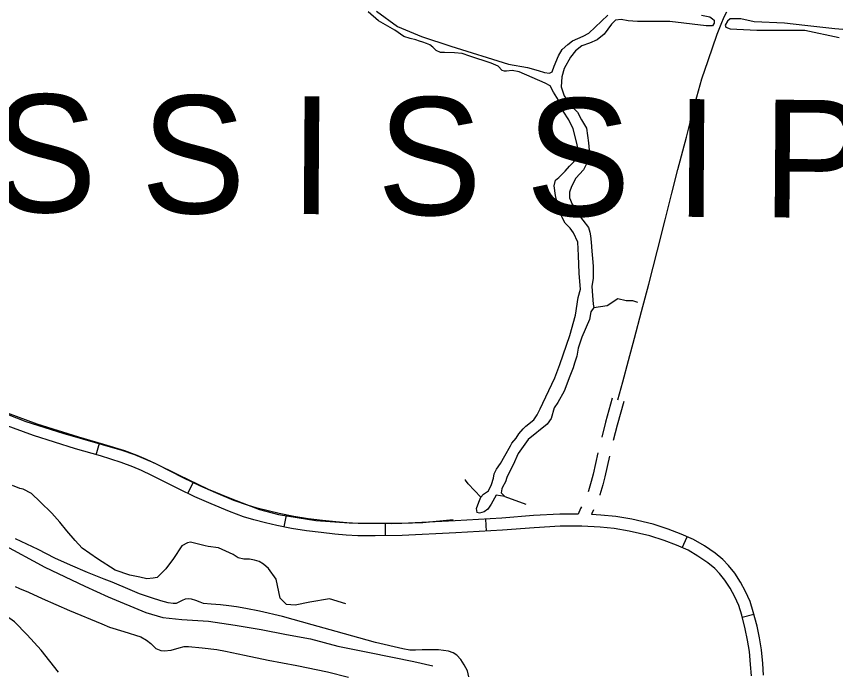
# Model space of a CAD drawing. Extents: x 3172297 to 3210190, y 958463 to 983887.
# Drawn here: x 3203530 to 3205562, y 971968 to 973596 of the extents above; entities that cross this region are included whole.
import ezdxf

# ---------------------------------------------------------------- set-up
doc = ezdxf.new("R2010")
doc.units = 0
for name, color, linetype in [('V-LEVE-TOET', 7, 'Continuous'), ('V-ROAD-CNTR', 7, 'Continuous'), ('V-TOPO-GNAM-IDEN', 7, 'Continuous'), ('V-TOPO-SHOR', 7, 'Continuous')]:
    doc.layers.add(name, color=color, linetype=linetype)

msp = doc.modelspace()

# ---------------------------------------------------------------- linework, layer by layer
at = {"layer": 'V-LEVE-TOET'}
for points in [[(3204652.1, 971957.9), (3204648.4, 971972.5), (3204640.2, 971988.1), (3204631.9, 972001.2), (3204621.9, 972011.7), (3204612.9, 972017.8), (3204601.5, 972021.8), (3204576.9, 972025.2), (3204536.2, 972025.2), (3204519.5, 972023.9), (3204505.7, 972024.3), (3204487.9, 972027.4), (3204420.6, 972043.3), (3204323.3, 972070.2), (3204263.7, 972087), (3204190.1, 972107.7), (3204132.9, 972120.8), (3204098.5, 972127.4), (3204076.1, 972131.3), (3204056.8, 972133.8), (3204035.7, 972136.2), (3204012.7, 972138.6), (3203993.8, 972140.1), (3203985.6, 972142.9), (3203974.8, 972147.7), (3203964.5, 972150.6), (3203956.1, 972151.2), (3203948.1, 972150.5), (3203940.8, 972147.3), (3203932.9, 972143.1), (3203926, 972140.2), (3203918.5, 972140), (3203906.3, 972141.6), (3203888.1, 972146.2), (3203864.7, 972153.6), (3203850, 972158.7), (3203835, 972164), (3203811.8, 972173.8), (3203767.2, 972192.7), (3203747.3, 972200.2), (3203706, 972216.7), (3203663.9, 972234.6), (3203625.6, 972252.7), (3203583.5, 972273.9), (3203528, 972300.3)], [(3203527.1, 972182.2), (3203537.9, 972177.2), (3203560.1, 972167.8), (3203594.1, 972152.4), (3203662, 972122.3), (3203741.4, 972089.7), (3203761, 972081.4), (3203796.7, 972070.2), (3203838.3, 972057), (3203852.8, 972049), (3203863.6, 972040.5), (3203875.8, 972028.4), (3203887.8, 972023.2), (3203896.4, 972022.1), (3203913.5, 972024), (3203933.3, 972029.6), (3203946.3, 972032.8), (3203957, 972033.2), (3203990.6, 972030.1), (3204026.8, 972025.5), (3204048.7, 972021.6), (3204096, 972011.9), (3204154.7, 971999.5), (3204225.4, 971986), (3204301.1, 971970.2), (3204353.6, 971957.2)]]:
    msp.add_lwpolyline(points, dxfattribs=at)
at = {"layer": 'V-ROAD-CNTR'}
for p, q in [((3203727.6, 972508.9), (3203735.9, 972537.7)), ((3203955, 972413), (3203968.1, 972440)), ((3204193.9, 972329.9), (3204200, 972359.3)), ((3204445.5, 972308.2), (3204445.4, 972338.2)), ((3204695.9, 972319.3), (3204694.3, 972349.2)), ((3205181.1, 972278.2), (3205193.1, 972305.6)), ((3205330, 972106), (3205359, 972113.6))]:
    msp.add_line(p, q, dxfattribs=at)
for points in [[(3205021.5, 972645), (3205033.5, 972689.8), (3205047.8, 972742.2), (3205063.2, 972797.6), (3205080.5, 972864.5), (3205098.2, 972932.2), (3205120.2, 973016.2), (3205138.6, 973091.2), (3205155.5, 973157.3), (3205170.7, 973216.6), (3205191.5, 973296.9), (3205208.6, 973362.7), (3205217.5, 973396.3), (3205230, 973441.2), (3205245.6, 973486.6), (3205268.2, 973552), (3205277.6, 973577.2), (3205285.2, 973595.3), (3205291.6, 973607.6)], [(3205007.1, 972649.1), (3204990.7, 972589.9), (3204981.4, 972552.4)], [(3205036, 972641), (3205019.7, 972582.3), (3205010.3, 972544.4)], [(3204922.8, 972361.3), (3204877.7, 972361.4), (3204812.2, 972357.8), (3204733.5, 972351.4), (3204618.1, 972345.1), (3204486.2, 972338.3), (3204419.8, 972338.1), (3204377.4, 972338), (3204349.8, 972339.6), (3204322.1, 972342.1), (3204288.9, 972345.4), (3204253.4, 972349.5), (3204218, 972355.5), (3204181.9, 972363), (3204154.3, 972369.5), (3204126.7, 972376.2), (3204102.8, 972383.6), (3204069.2, 972395.7), (3204024.9, 972414.4), (3203984.9, 972431.9), (3203945.5, 972450.9), (3203878.9, 972484.3), (3203852.4, 972497.4), (3203829.8, 972507), (3203799.2, 972518.2), (3203747.1, 972534.5), (3203684.8, 972552.4), (3203581.7, 972584.7), (3203507.9, 972611.8)], [(3205352.8, 971960.5), (3205350.8, 971988.8), (3205347.9, 972021), (3205343.4, 972049), (3205337.6, 972077), (3205328.7, 972111), (3205321.2, 972134.5), (3205311.3, 972156.4), (3205300, 972177.8), (3205287.2, 972197.9), (3205273.8, 972214.4), (3205261.7, 972227), (3205244.8, 972240.7), (3205220.3, 972257.1), (3205195.6, 972271.8), (3205167.1, 972284.3), (3205136.3, 972296.1), (3205100.7, 972307.8), (3205050, 972319.6), (3205012.3, 972325.7), (3204977.3, 972329.2), (3204932.6, 972331.3), (3204878.5, 972331.4), (3204814.2, 972327.9), (3204735.6, 972321.4), (3204619.7, 972315.2), (3204487, 972308.3), (3204419.9, 972308.1), (3204376.6, 972308), (3204347.6, 972309.6), (3204319.3, 972312.2), (3204285.7, 972315.6), (3204249.2, 972319.8), (3204212.5, 972326.1), (3204175.5, 972333.7), (3204147.4, 972340.3), (3204118.6, 972347.3), (3204093.3, 972355.2), (3204058.3, 972367.8), (3204013.1, 972386.8), (3203972.3, 972404.6), (3203932.2, 972424), (3203865.5, 972457.4), (3203839.8, 972470.1), (3203818.7, 972479.1), (3203789.6, 972489.8), (3203738.5, 972505.8), (3203676.2, 972523.6), (3203572, 972556.2), (3203497.5, 972583.6)], [(3204971.9, 972513.6), (3204960, 972460.8), (3204955.4, 972442.3), (3204948.4, 972419), (3204947.5, 972416.7)], [(3205000.8, 972505.6), (3204989.2, 972453.8), (3204984.3, 972434.4), (3204976.9, 972409.4), (3204976.6, 972408.6)], [(3204931.5, 972380), (3204929.3, 972375.2), (3204923.2, 972361.3)], [(3204960.8, 972371.9), (3204956.7, 972362.9), (3204955.8, 972360.8)], [(3205382.8, 971962.4), (3205380.7, 971991.3), (3205377.6, 972024.8), (3205372.9, 972054.4), (3205366.8, 972083.8), (3205357.5, 972119.4), (3205349.3, 972145.2), (3205338.2, 972169.6), (3205326, 972192.9), (3205311.6, 972215.4), (3205296.3, 972234.3), (3205282, 972249.1), (3205262.7, 972264.9), (3205236.3, 972282.5), (3205209.4, 972298.5), (3205178.5, 972312.1), (3205146.3, 972324.4), (3205108.8, 972336.7), (3205055.8, 972349), (3205016.2, 972355.4), (3204979.5, 972359.2), (3204956.4, 972360.3)]]:
    msp.add_lwpolyline(points, dxfattribs=at)
at = {"layer": 'V-TOPO-SHOR'}
msp.add_line((3204740.9, 972405.3), (3204793.2, 972386), dxfattribs=at)
for points in [[(3205228.7, 973598.8), (3205249.6, 973595.3), (3205256.6, 973590), (3205260.1, 973586.5), (3205260.1, 973579.5), (3205256.6, 973572.6), (3205240.9, 973572.6), (3205150.2, 973583.3), (3205070, 973583.5), (3205047.3, 973585.3), (3205029.9, 973588.8), (3205015.9, 973587.1), (3205005.4, 973576.7), (3204987.9, 973552.3), (3204970.5, 973538.4), (3204951.3, 973529.7), (3204932, 973522.8), (3204916.3, 973510.6), (3204904.1, 973495), (3204888.3, 973467.1), (3204883, 973446.2), (3204881.2, 973421.8), (3204888.1, 973399.1), (3204907.3, 973372.9), (3204921.2, 973358.9), (3204931.6, 973339.7), (3204943.8, 973318.7), (3204948.9, 973282.1), (3204952.3, 973247.2), (3204936.5, 973215.8), (3204917.3, 973195), (3204906.8, 973174.1), (3204901.5, 973160.1), (3204901.5, 973146.2), (3204908.4, 973130.5), (3204925.8, 973102.5), (3204934.5, 973090.3), (3204948.4, 973072.8), (3204951.8, 973060.6), (3204953.6, 973051.9), (3204955.3, 973036.2), (3204957, 973013.5), (3204958.7, 972996), (3204960.3, 972976.8), (3204960.3, 972947.2), (3204956.7, 972926.3), (3204958.4, 972903.6), (3204960.1, 972882.7), (3204961.8, 972873.9), (3204954.8, 972863.5), (3204951.3, 972844.3), (3204932, 972800.8), (3204923.2, 972772.9), (3204919.7, 972753.7), (3204914.4, 972736.3), (3204910.9, 972724.1), (3204900.4, 972699.7), (3204895.1, 972684), (3204888.1, 972666.6), (3204872.3, 972638.7), (3204863.6, 972624.8), (3204856.5, 972598.6), (3204846, 972584.7), (3204798.8, 972546.5), (3204774.3, 972511.6), (3204762.1, 972483.8), (3204753.3, 972468.1), (3204746.3, 972452.4), (3204742.8, 972442), (3204735.8, 972428), (3204734, 972424.5), (3204732.2, 972414.1), (3204740.9, 972405.3), (3204720, 972408.9), (3204707.7, 972386.2), (3204699, 972374.1), (3204690.3, 972367.1), (3204678, 972363.6), (3204672.8, 972365.4), (3204671.1, 972375.9), (3204676.4, 972391.6), (3204681.6, 972403.7), (3204688.6, 972410.7), (3204700.9, 972419.4), (3204707.9, 972435.1), (3204713.1, 972450.8), (3204714.9, 972461.2), (3204720.2, 972473.4), (3204730.7, 972487.3), (3204741.2, 972506.5), (3204755.2, 972530.9), (3204758.7, 972537.8), (3204769.2, 972550), (3204776.2, 972560.5), (3204786.7, 972572.7), (3204793.7, 972579.6), (3204812.9, 972595.3), (3204821.7, 972607.5), (3204828.7, 972623.1), (3204835.7, 972637.1), (3204865.5, 972699.8), (3204877.8, 972732.9), (3204902.4, 972804.3), (3204916.4, 972854.9), (3204923.5, 972898.5), (3204928.8, 972919.4), (3204927.1, 972938.6), (3204925.4, 972959.5), (3204923.8, 973003.1), (3204922.1, 973036.2), (3204911.7, 973058.9), (3204903, 973071.2), (3204890.8, 973083.4), (3204883.9, 973095.6), (3204875.2, 973118.3), (3204866.6, 973151.5), (3204863.2, 973175.9), (3204866.7, 973189.9), (3204875.4, 973196.8), (3204891.2, 973212.5), (3204901.7, 973224.6), (3204912.2, 973235.1), (3204920.9, 973247.3), (3204922.7, 973259.5), (3204921, 973278.7), (3204910.6, 973317.1), (3204900.2, 973339.8), (3204886.3, 973360.7), (3204881.1, 973371.2), (3204874.2, 973388.7), (3204862, 973407.9), (3204853.3, 973423.6), (3204841.1, 973430.6), (3204776.7, 973458.7), (3204759.2, 973462.2), (3204745.3, 973460.5), (3204740, 973460.5), (3204734.8, 973462.3), (3204724.4, 973472.7), (3204707, 973479.8), (3204654.7, 973497.3), (3204635.5, 973504.4), (3204616.3, 973506.1), (3204591.9, 973506.2), (3204581.5, 973506.2), (3204571, 973511.5), (3204562.3, 973520.2), (3204555.3, 973525.5), (3204546.6, 973529), (3204537.9, 973532.5), (3204529.2, 973534.3), (3204520.5, 973537.8), (3204506.5, 973541.3), (3204490.9, 973546.6), (3204468.2, 973562.3), (3204428.2, 973585.1), (3204402.1, 973607.8)], [(3204423, 973609.5), (3204475.2, 973571), (3204534.5, 973546.5), (3204607.7, 973521.9), (3204750.6, 973477.9), (3204797.6, 973469.1), (3204823.8, 973462), (3204839.5, 973456.8), (3204851.7, 973455), (3204858.6, 973458.5), (3204863.9, 973472.4), (3204874.4, 973498.5), (3204883.2, 973514.2), (3204897.2, 973526.4), (3204909.4, 973535.1), (3204935.6, 973547.2), (3204949.6, 973554.2), (3204996.8, 973599.4)], [(3205699.5, 973554), (3205560, 973564.9), (3205485, 973573.8), (3205434.5, 973579.1), (3205359.5, 973582.8), (3205326.4, 973589.8), (3205315.9, 973589.9), (3205307.2, 973589.9), (3205300.2, 973589.9), (3205293.2, 973584.7), (3205288, 973574.2), (3205289.7, 973569), (3205300.1, 973565.5), (3205366.4, 973561.8), (3205485, 973561.6), (3205570.4, 973543.9)], [(3204961.8, 972873.9), (3204995, 972879.1), (3205021.2, 972896.5), (3205042.1, 972891.2), (3205057.8, 972891.1), (3205070, 972887.6)], [(3203479.2, 972620.4), (3203553.3, 972591.4), (3203644.7, 972562.4), (3203791.1, 972520.2), (3203822.5, 972509.6), (3203871.3, 972488.6), (3203932.3, 972458.8), (3204005.4, 972423.7), (3204055.9, 972402.7), (3204089.9, 972389.5), (3204132.6, 972372.8), (3204179.7, 972360.5), (3204272.1, 972345.5), (3204354.9, 972340), (3204460.4, 972338), (3204538, 972340.4), (3204613, 972348.1)], [(3204346.6, 972139), (3204306.5, 972151.4), (3204257.6, 972142.8), (3204221, 972135.9), (3204200, 972137.7), (3204184.4, 972153.4), (3204174, 972200.5), (3204154.9, 972226.7), (3204142.7, 972237.2), (3204132.3, 972244.2), (3204120.1, 972247.7), (3204107.9, 972249.5), (3204093.9, 972249.5), (3204080, 972253.1), (3204067.8, 972261.8), (3204031.2, 972277.6), (3204005.1, 972281.2), (3203998.1, 972282.9), (3203961.5, 972291.7), (3203954.5, 972290), (3203940.5, 972283.1), (3203919.5, 972251.7), (3203900.3, 972225.6), (3203888.1, 972213.4), (3203879.3, 972204.7), (3203868.8, 972203), (3203853.1, 972201.3), (3203835.7, 972204.8), (3203811.3, 972210.1), (3203774.7, 972222.4), (3203731.2, 972250.4), (3203692.9, 972276.7), (3203675.5, 972295.9), (3203654.6, 972320.4), (3203637.2, 972341.4), (3203618.1, 972364.1), (3203588.5, 972392.1), (3203567.6, 972413), (3203546.7, 972423.6), (3203538, 972425.3), (3203520.6, 972432.3)], [(3204681.6, 972403.7), (3204650.3, 972437), (3204643.4, 972445.7), (3204643.4, 972447.4)], [(3203494.1, 972287.7), (3203600.3, 972229.8), (3203699.6, 972182.5), (3203757.1, 972156.2), (3203851.2, 972117.6), (3203893, 972105.3), (3203940.1, 972099.9), (3204006.4, 972096.3), (3204072.6, 972085.7), (3204137.1, 972075), (3204199.9, 972062.7), (3204259.1, 972052.1), (3204327.1, 972034.4), (3204405.6, 972018.6), (3204515.4, 971995.6), (3204562.4, 971985)], [(3203634.6, 971969.9), (3203591.1, 972024.1), (3203556.3, 972062.5), (3203525, 972094), (3203485, 972122.8)]]:
    msp.add_lwpolyline(points, dxfattribs=at)

# ---------------------------------------------------------------- texts
at = {"layer": 'V-TOPO-GNAM-IDEN'}
msp.add_text('I S S I S S I P P I', height=291.999, rotation=359.5938, dxfattribs=at).set_placement((3203251.9, 973112.8))

doc.saveas('drawing.dxf')
